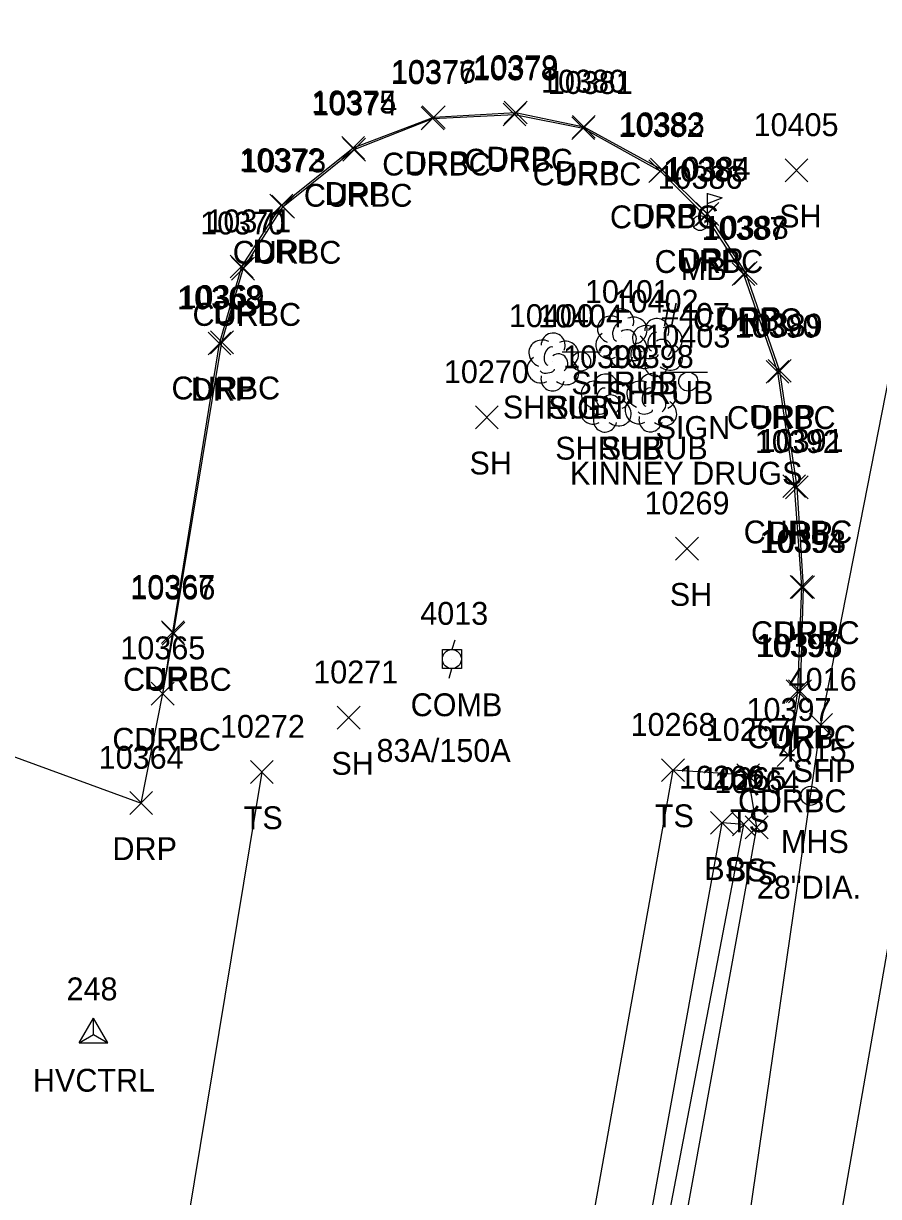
# Model space of a CAD drawing. Extents: x 1769141 to 1770911, y 735471 to 741449.
# Drawn here: x 1770489.7 to 1770564.6, y 738566.4 to 738669.1 of the extents above; entities that cross this region are included whole.
import ezdxf

# ---------------------------------------------------------------- set-up
doc = ezdxf.new("R2010")
doc.units = 0
for name, color, linetype in [('C_A', 7, 'Continuous'), ('C_I', 7, 'Continuous'), ('CPSM', 7, 'Continuous'), ('L_A', 7, 'Continuous'), ('L_C', 7, 'Continuous'), ('L_I', 7, 'Continuous'), ('L_TIC', 7, 'Continuous'), ('LELB', 7, 'Continuous'), ('LMB', 7, 'Continuous'), ('LSH', 7, 'Continuous'), ('P_A', 7, 'Continuous'), ('P_I', 7, 'Continuous'), ('P_TIC', 7, 'Continuous'), ('PET', 7, 'Continuous'), ('PSP', 7, 'Continuous'), ('R_A', 7, 'Continuous'), ('R_I', 7, 'Continuous'), ('R_TIC', 7, 'Continuous'), ('RC', 7, 'Continuous'), ('RDP', 7, 'Continuous'), ('S_A', 7, 'Continuous'), ('S_C', 7, 'Continuous'), ('S_I', 7, 'Continuous'), ('SSGN', 7, 'Continuous'), ('U_A', 7, 'Continuous'), ('U_C', 7, 'Continuous'), ('U_I', 7, 'Continuous'), ('UP', 7, 'Continuous'), ('USMH', 7, 'Continuous')]:
    doc.layers.add(name, color=color, linetype=linetype)

msp = doc.modelspace()

# ---------------------------------------------------------------- linework, layer by layer
at = {"layer": 'CPSM'}
for p, q in [((1770494.58, 738579.82), (1770495.83, 738581.99)), ((1770497.08, 738579.82), (1770495.83, 738581.99)), ((1770495.83, 738580.55), (1770495.83, 738581.99)), ((1770494.58, 738579.82), (1770495.83, 738580.55)), ((1770494.58, 738579.82), (1770497.08, 738579.82)), ((1770495.83, 738580.55), (1770495.83, 738580.55)), ((1770495.83, 738580.55), (1770497.08, 738579.82))]:
    msp.add_line(p, q, dxfattribs=at)
at = {"layer": 'L_TIC'}
for points in [[(1770556.38, 738655.2), (1770558.38, 738657.2)], [(1770558.38, 738655.2), (1770556.38, 738657.2)], [(1770529.27, 738633.58), (1770531.27, 738635.58)], [(1770531.27, 738633.58), (1770529.27, 738635.58)], [(1770546.8, 738622.08), (1770548.8, 738624.08)], [(1770548.8, 738622.08), (1770546.8, 738624.08)], [(1770517.17, 738607.29), (1770519.17, 738609.29)], [(1770519.17, 738607.29), (1770517.17, 738609.29)], [(1770509.57, 738602.53), (1770511.57, 738604.53)], [(1770511.57, 738602.53), (1770509.57, 738604.53)], [(1770545.57, 738602.7), (1770547.57, 738604.7)], [(1770547.57, 738602.7), (1770545.57, 738604.7)], [(1770552.15, 738602.26), (1770554.15, 738604.26)], [(1770554.15, 738602.26), (1770552.15, 738604.26)], [(1770549.87, 738598.08), (1770551.87, 738600.08)], [(1770551.87, 738598.08), (1770549.87, 738600.08)], [(1770549.87, 738598.08), (1770551.87, 738600.08)], [(1770551.87, 738598.08), (1770549.87, 738600.08)], [(1770551.78, 738597.95), (1770553.78, 738599.95)], [(1770553.78, 738597.95), (1770551.78, 738599.95)], [(1770552.9, 738597.69), (1770554.9, 738599.69)], [(1770554.9, 738597.69), (1770552.9, 738599.69)]]:
    msp.add_lwpolyline(points, dxfattribs=at)
at = {"layer": 'LELB'}
for points in [[(1770522.54, 738423.72), (1770530.37, 738466.72), (1770537.13, 738505.91), (1770545.91, 738554.55), (1770553.9, 738598.69), (1770553.15, 738603.26), (1770546.57, 738603.7), (1770537.67, 738554.09), (1770530.55, 738513.04), (1770522.97, 738468.42), (1770515.75, 738437.77), (1770485.43, 738444.08), (1770457.29, 738448.96), (1770419.36, 738454.42), (1770381.13, 738464.12)], [(1770510.57, 738603.53), (1770503.57, 738561.11), (1770500.33, 738513.78), (1770495.22, 738477.37), (1770485.43, 738444.08)], [(1770519.49, 738430.45), (1770526.61, 738466.8), (1770534.02, 738506.66), (1770542.79, 738554.53), (1770550.87, 738599.08)], [(1770522.17, 738429.29), (1770528.78, 738466.64), (1770535.8, 738506.32), (1770544.26, 738554.4), (1770552.78, 738598.95), (1770550.87, 738599.08)]]:
    msp.add_lwpolyline(points, dxfattribs=at)
at = {"layer": 'LMB'}
for p, q in [((1770549.59, 738654.19), (1770550.89, 738653.81)), ((1770549.6, 738651.6), (1770549.6, 738654.2)), ((1770549.6, 738653.29), (1770550.88, 738653.8)), ((1770548.94, 738651.59), (1770548.94, 738651.59))]:
    msp.add_line(p, q, dxfattribs=at)
msp.add_circle((1770548.94, 738651.59), 0.656, dxfattribs=at)
at = {"layer": 'LSH'}
for p, q in [((1770542.04, 738641.59), (1770542.04, 738641.59)), ((1770542.04, 738641.59), (1770542.04, 738641.59)), ((1770545.12, 738640.75), (1770545.12, 738640.75)), ((1770545.12, 738640.75), (1770545.12, 738640.75)), ((1770536.04, 738639.48), (1770536.04, 738639.48)), ((1770536.04, 738639.48), (1770536.04, 738639.48)), ((1770540.63, 738635.88), (1770540.63, 738635.88)), ((1770540.63, 738635.88), (1770540.63, 738635.88)), ((1770544.62, 738635.9), (1770544.62, 738635.9)), ((1770544.62, 738635.9), (1770544.62, 738635.9))]:
    msp.add_line(p, q, dxfattribs=at)
for centre in [(1770542.09, 738643.02), (1770545.16, 738642.18), (1770536.08, 738640.91), (1770540.67, 738637.32), (1770544.66, 738637.33)]:
    msp.add_arc(centre, 1.05, 335.5272, 180.9563, dxfattribs=at)
for centre, major_axis, ratio, start_param, end_param in [((1770541.25, 738642.25), (1.21, -0.51), 0.895232, 1.570796, 4.712389), ((1770543.08, 738642.17), (-1.14, -0.48), 0.949671, 1.570796, 4.712389), ((1770541.83, 738642.05), (-0.208, -0.792), 0.645439, 3.141593, 6.283185), ((1770542.54, 738641.42), (-0.5, 0.667), 0.989748, 3.141593, 6.283185), ((1770544.32, 738641.42), (1.21, -0.51), 0.895232, 1.570796, 4.712389), ((1770546.16, 738641.33), (-1.14, -0.48), 0.949671, 1.570796, 4.712389), ((1770535.24, 738640.15), (1.21, -0.51), 0.895232, 1.570796, 4.712389), ((1770537.08, 738640.06), (-1.14, -0.48), 0.949671, 1.570796, 4.712389), ((1770540.96, 738640.88), (0.58, -1.04), 0.959034, 3.141593, 6.283185), ((1770543.04, 738640.76), (-1.09, 0.79), 0.841452, 1.570796, 4.712389), ((1770544.91, 738641.21), (-0.208, -0.792), 0.645439, 3.141593, 6.283185), ((1770545.62, 738640.58), (-0.5, 0.667), 0.989748, 3.141593, 6.283185), ((1770535.83, 738639.94), (-0.208, -0.792), 0.645439, 3.141593, 6.283185), ((1770536.54, 738639.31), (-0.5, 0.667), 0.989748, 3.141593, 6.283185), ((1770542.04, 738640.09), (0.26, 1.06), 0.942809, 1.570796, 4.712389), ((1770541.58, 738640.84), (-0.625, -0.083), 0.423636, 0, 3.141593), ((1770544.03, 738640.04), (0.58, -1.04), 0.959034, 3.141593, 6.283185), ((1770546.12, 738639.92), (-1.09, 0.79), 0.841452, 1.570796, 4.712389), ((1770534.95, 738638.77), (0.58, -1.04), 0.959034, 3.141593, 6.283185), ((1770537.04, 738638.65), (-1.09, 0.79), 0.841452, 1.570796, 4.712389), ((1770545.12, 738639.25), (0.26, 1.06), 0.942809, 1.570796, 4.712389), ((1770544.66, 738640), (-0.625, -0.083), 0.423636, 0, 3.141593), ((1770536.04, 738637.98), (0.26, 1.06), 0.942809, 1.570796, 4.712389), ((1770535.58, 738638.73), (-0.625, -0.083), 0.423636, 0, 3.141593), ((1770539.83, 738636.55), (1.21, -0.51), 0.895232, 1.570796, 4.712389), ((1770540.42, 738636.34), (-0.208, -0.792), 0.645439, 3.141593, 6.283185), ((1770541.67, 738636.46), (-1.14, -0.48), 0.949671, 1.570796, 4.712389), ((1770543.83, 738636.56), (1.21, -0.51), 0.895232, 1.570796, 4.712389), ((1770544.41, 738636.35), (-0.208, -0.792), 0.645439, 3.141593, 6.283185), ((1770545.66, 738636.48), (-1.14, -0.48), 0.949671, 1.570796, 4.712389), ((1770539.54, 738635.17), (0.58, -1.04), 0.959034, 3.141593, 6.283185), ((1770541.13, 738635.71), (-0.5, 0.667), 0.989748, 3.141593, 6.283185), ((1770543.53, 738635.19), (0.58, -1.04), 0.959034, 3.141593, 6.283185), ((1770545.12, 738635.73), (-0.5, 0.667), 0.989748, 3.141593, 6.283185), ((1770540.17, 738635.13), (-0.625, -0.083), 0.423636, 0, 3.141593), ((1770541.63, 738635.05), (-1.09, 0.79), 0.841452, 1.570796, 4.712389), ((1770544.16, 738635.15), (-0.625, -0.083), 0.423636, 0, 3.141593), ((1770545.62, 738635.06), (-1.09, 0.79), 0.841452, 1.570796, 4.712389), ((1770540.63, 738634.38), (0.26, 1.06), 0.942809, 1.570796, 4.712389), ((1770544.62, 738634.4), (0.26, 1.06), 0.942809, 1.570796, 4.712389)]:
    msp.add_ellipse(centre, major_axis=major_axis, ratio=ratio, start_param=start_param, end_param=end_param, dxfattribs=at)
at = {"layer": 'P_TIC'}
for points in [[(1770558.53, 738606.65), (1770560.53, 738608.65)], [(1770560.53, 738606.65), (1770558.53, 738608.65)]]:
    msp.add_lwpolyline(points, dxfattribs=at)
at = {"layer": 'PET'}
msp.add_lwpolyline([(1770498.35, 738202.33), (1770505.32, 738243.58), (1770514, 738293.39), (1770521.19, 738334.51), (1770529.87, 738384.51), (1770540.37, 738444.39), (1770550.2, 738502.07), (1770560.29, 738558.86), (1770568.53, 738606.15), (1770576.04, 738648.17), (1770584.13, 738693.97), (1770592.27, 738740.2), (1770599.12, 738779.63), (1770606.64, 738819.52), (1770613.62, 738858.77), (1770620.19, 738893.47), (1770628.38, 738936.17), (1770637.53, 738984.97), (1770643.72, 739017.75), (1770651.2, 739057.47)], dxfattribs=at)
at = {"layer": 'PSP'}
msp.add_lwpolyline([(1770492.13, 738203.4), (1770499.17, 738244.91), (1770502.67, 738268.32), (1770507.12, 738294.16), (1770515.22, 738335.86), (1770523.37, 738385.12), (1770531.43, 738446.08), (1770541.85, 738504.16), (1770552.67, 738560.33), (1770559.53, 738607.65), (1770567.71, 738649.42), (1770576.6, 738695.75), (1770584.51, 738740.49), (1770591.64, 738780.79), (1770598.7, 738821.32), (1770605.59, 738859.98), (1770618.05, 738920.67), (1770621.75, 738939.17), (1770631.13, 738987.07), (1770635.84, 739018.16), (1770643.49, 739059.41)], dxfattribs=at)
at = {"layer": 'R_TIC'}
for points in [[(1770524.53, 738659.75), (1770526.53, 738661.75)], [(1770526.53, 738659.75), (1770524.53, 738661.75)], [(1770524.62, 738659.86), (1770526.62, 738661.86)], [(1770526.62, 738659.86), (1770524.62, 738661.86)], [(1770531.7, 738660.09), (1770533.7, 738662.09)], [(1770533.7, 738660.09), (1770531.7, 738662.09)], [(1770531.79, 738660.27), (1770533.79, 738662.27)], [(1770533.79, 738660.27), (1770531.79, 738662.27)], [(1770537.71, 738658.89), (1770539.71, 738660.89)], [(1770539.71, 738658.89), (1770537.71, 738660.89)], [(1770537.77, 738659.01), (1770539.77, 738661.01)], [(1770539.77, 738659.01), (1770537.77, 738661.01)], [(1770517.57, 738657.18), (1770519.57, 738659.18)], [(1770519.57, 738657.18), (1770517.57, 738659.18)], [(1770517.66, 738657.02), (1770519.66, 738659.02)], [(1770519.66, 738657.02), (1770517.66, 738659.02)], [(1770544.47, 738655.13), (1770546.47, 738657.13)], [(1770546.47, 738655.13), (1770544.47, 738657.13)], [(1770544.59, 738655.27), (1770546.59, 738657.27)], [(1770546.59, 738655.27), (1770544.59, 738657.27)], [(1770511.27, 738652.13), (1770513.27, 738654.13)], [(1770513.27, 738652.13), (1770511.27, 738654.13)], [(1770511.43, 738652.03), (1770513.43, 738654.03)], [(1770513.43, 738652.03), (1770511.43, 738654.03)], [(1770548.38, 738651.22), (1770550.38, 738653.22)], [(1770550.38, 738651.22), (1770548.38, 738653.22)], [(1770548.59, 738651.38), (1770550.59, 738653.38)], [(1770550.59, 738651.38), (1770548.59, 738653.38)], [(1770507.81, 738646.78), (1770509.81, 738648.78)], [(1770509.81, 738646.78), (1770507.81, 738648.78)], [(1770507.92, 738646.59), (1770509.92, 738648.59)], [(1770509.92, 738646.59), (1770507.92, 738648.59)], [(1770551.74, 738646.12), (1770553.74, 738648.12)], [(1770553.74, 738646.12), (1770551.74, 738648.12)], [(1770551.93, 738646.22), (1770553.93, 738648.22)], [(1770553.93, 738646.22), (1770551.93, 738648.22)], [(1770505.86, 738640.04), (1770507.86, 738642.04)], [(1770507.86, 738640.04), (1770505.86, 738642.04)], [(1770506.08, 738640.15), (1770508.08, 738642.15)], [(1770508.08, 738640.15), (1770506.08, 738642.15)], [(1770554.72, 738637.56), (1770556.72, 738639.56)], [(1770556.72, 738637.56), (1770554.72, 738639.56)], [(1770554.91, 738637.65), (1770556.91, 738639.65)], [(1770556.91, 738637.65), (1770554.91, 738639.65)], [(1770556.18, 738627.55), (1770558.18, 738629.55)], [(1770558.18, 738627.55), (1770556.18, 738629.55)], [(1770556.41, 738627.46), (1770558.41, 738629.46)], [(1770558.41, 738627.46), (1770556.41, 738629.46)], [(1770556.82, 738618.73), (1770558.82, 738620.73)], [(1770558.82, 738618.73), (1770556.82, 738620.73)], [(1770556.96, 738618.72), (1770558.96, 738620.72)], [(1770558.96, 738618.72), (1770556.96, 738620.72)], [(1770501.77, 738614.77), (1770503.77, 738616.77)], [(1770503.77, 738614.77), (1770501.77, 738616.77)], [(1770501.83, 738614.64), (1770503.83, 738616.64)], [(1770503.83, 738614.64), (1770501.83, 738616.64)], [(1770500.89, 738609.4), (1770502.89, 738611.4)], [(1770502.89, 738609.4), (1770500.89, 738611.4)], [(1770500.89, 738609.4), (1770502.89, 738611.4)], [(1770502.89, 738609.4), (1770500.89, 738611.4)], [(1770556.47, 738609.61), (1770558.47, 738611.61)], [(1770558.47, 738609.61), (1770556.47, 738611.61)], [(1770556.7, 738609.6), (1770558.7, 738611.6)], [(1770558.7, 738609.6), (1770556.7, 738611.6)], [(1770555.68, 738604.01), (1770557.68, 738606.01)], [(1770557.68, 738604.01), (1770555.68, 738606.01)], [(1770555.68, 738604.01), (1770557.68, 738606.01)], [(1770557.68, 738604.01), (1770555.68, 738606.01)], [(1770499, 738599.82), (1770501, 738601.82)], [(1770501, 738599.82), (1770499, 738601.82)]]:
    msp.add_lwpolyline(points, dxfattribs=at)
at = {"layer": 'RC'}
msp.add_lwpolyline([(1770501.89, 738610.4), (1770502.83, 738615.64), (1770507.08, 738641.15), (1770508.92, 738647.59), (1770512.43, 738653.03), (1770518.66, 738658.02), (1770525.53, 738660.75), (1770532.7, 738661.09), (1770538.71, 738659.89), (1770545.47, 738656.13), (1770549.38, 738652.22), (1770552.74, 738647.12), (1770555.72, 738638.56), (1770557.18, 738628.55), (1770557.82, 738619.73), (1770557.47, 738610.61), (1770556.68, 738605.01)], dxfattribs=at)
at = {"layer": 'RDP'}
msp.add_lwpolyline([(1770478.19, 738608.77), (1770500, 738600.82), (1770501.89, 738610.4), (1770502.77, 738615.77), (1770506.86, 738641.04), (1770508.81, 738647.78), (1770512.27, 738653.13), (1770518.57, 738658.18), (1770525.62, 738660.86), (1770532.79, 738661.27), (1770538.77, 738660.01), (1770545.59, 738656.27), (1770549.59, 738652.38), (1770552.93, 738647.22), (1770555.91, 738638.65), (1770557.41, 738628.46), (1770557.96, 738619.72), (1770557.7, 738610.6), (1770556.68, 738605.01)], dxfattribs=at)
at = {"layer": 'SSGN'}
for p, q in [((1770536.88, 738640.31), (1770540.21, 738640.31)), ((1770538.52, 738639.47), (1770538.52, 738639.47)), ((1770546.27, 738638.54), (1770549.6, 738638.54)), ((1770547.91, 738637.71), (1770547.91, 738637.71))]:
    msp.add_line(p, q, dxfattribs=at)
for centre in [(1770538.52, 738639.47), (1770547.91, 738637.71)]:
    msp.add_circle(centre, 0.833, dxfattribs=at)
at = {"layer": 'UP'}
for p, q in [((1770527.46, 738615.09), (1770527.21, 738614.25)), ((1770526.38, 738612.59), (1770526.38, 738614.25)), ((1770526.38, 738614.25), (1770528.05, 738614.25)), ((1770528.05, 738614.25), (1770528.05, 738612.59)), ((1770528.05, 738612.59), (1770526.38, 738612.59)), ((1770526.96, 738611.75), (1770527.21, 738612.59)), ((1770527.21, 738613.42), (1770527.21, 738613.42))]:
    msp.add_line(p, q, dxfattribs=at)
msp.add_circle((1770527.21, 738613.42), 0.833, dxfattribs=at)
at = {"layer": 'USMH'}
for p, q in [((1770558.6, 738601.45), (1770558.6, 738601.45)), ((1770559.44, 738601.45), (1770559.44, 738601.45))]:
    msp.add_line(p, q, dxfattribs=at)
msp.add_circle((1770558.6, 738601.45), 0.833, dxfattribs=at)

# ---------------------------------------------------------------- texts
at = {"layer": 'C_A'}
msp.add_text('HVCTRL', height=2, dxfattribs=at).set_placement((1770490.52, 738575.55))
at = {"layer": 'C_I'}
msp.add_text('248', height=2, dxfattribs=at).set_placement((1770493.47, 738583.55))
at = {"layer": 'L_A'}
for s, p in [('SH', (1770555.87, 738651.2)), ('MB', (1770547.25, 738646.59)), ('SHRUB', (1770537.67, 738636.59)), ('SHRUB', (1770540.75, 738635.75)), ('SHRUB', (1770531.67, 738634.48)), ('SHRUB', (1770536.26, 738630.88)), ('SHRUB', (1770540.25, 738630.9)), ('SH', (1770528.75, 738629.58)), ('SH', (1770546.29, 738618.08)), ('SH', (1770516.66, 738603.29)), ('TS', (1770508.98, 738598.53)), ('TS', (1770544.98, 738598.7)), ('TS', (1770551.56, 738598.26)), ('BS', (1770549.31, 738594.08)), ('BS', (1770549.31, 738594.08)), ('BS', (1770551.22, 738593.95)), ('TS', (1770552.31, 738593.69))]:
    msp.add_text(s, height=2, dxfattribs=at).set_placement(p)
at = {"layer": 'L_C'}
msp.add_text('#407', height=2, dxfattribs=at).set_placement((1770545.6, 738642.59))
at = {"layer": 'L_I'}
for s, p in [('10405', (1770553.63, 738659.2)), ('10386', (1770545.22, 738654.59)), ('10401', (1770538.86, 738644.59)), ('10402', (1770541.37, 738643.75)), ('10400', (1770532.2, 738642.48)), ('10399', (1770536.95, 738638.88)), ('10398', (1770540.95, 738638.9)), ('10270', (1770526.51, 738637.58)), ('10269', (1770544.08, 738626.08)), ('10271', (1770515.07, 738611.29)), ('10272', (1770506.9, 738606.53)), ('10268', (1770542.86, 738606.7)), ('10267', (1770549.44, 738606.26)), ('10266', (1770547.1, 738602.08)), ('10266', (1770547.1, 738602.08)), ('10265', (1770549.06, 738601.95)), ('10264', (1770550.19, 738601.69))]:
    msp.add_text(s, height=2, dxfattribs=at).set_placement(p)
at = {"layer": 'P_A'}
msp.add_text('SHP', height=2, dxfattribs=at).set_placement((1770557.06, 738602.65))
at = {"layer": 'P_I'}
msp.add_text('4016', height=2, dxfattribs=at).set_placement((1770556.7, 738610.65))
at = {"layer": 'R_A'}
for s, p in [('CURBC', (1770521.11, 738655.75)), ('DRP', (1770523.1, 738655.86)), ('CURBC', (1770528.29, 738656.09)), ('DRP', (1770530.28, 738656.27)), ('CURBC', (1770534.29, 738654.89)), ('DRP', (1770536.26, 738655.01)), ('CURBC', (1770514.25, 738653.02)), ('DRP', (1770516.05, 738653.18)), ('CURBC', (1770541.05, 738651.13)), ('DRP', (1770543.08, 738651.27)), ('CURBC', (1770508.02, 738648.03)), ('DRP', (1770509.76, 738648.13)), ('CURBC', (1770544.96, 738647.22)), ('DRP', (1770547.08, 738647.38)), ('CURBC', (1770504.5, 738642.59)), ('DRP', (1770506.3, 738642.78)), ('CURBC', (1770548.32, 738642.12)), ('DRP', (1770550.41, 738642.22)), ('CURBC', (1770502.66, 738636.15)), ('DRP', (1770504.35, 738636.04)), ('CURBC', (1770551.3, 738633.56)), ('DRP', (1770553.39, 738633.65)), ('CURBC', (1770552.76, 738623.55)), ('DRP', (1770554.9, 738623.46)), ('CURBC', (1770553.4, 738614.73)), ('DRP', (1770555.44, 738614.72)), ('CURBC', (1770498.42, 738610.64)), ('DRP', (1770500.25, 738610.77)), ('CURBC', (1770497.48, 738605.4)), ('DRP', (1770499.38, 738605.4)), ('CURBC', (1770553.06, 738605.61)), ('DRP', (1770555.19, 738605.6)), ('CURBC', (1770552.26, 738600.01)), ('DRP', (1770554.17, 738600.01)), ('DRP', (1770497.49, 738595.82))]:
    msp.add_text(s, height=2, dxfattribs=at).set_placement(p)
at = {"layer": 'R_I'}
for s, p in [('10376', (1770521.89, 738663.86)), ('10378', (1770529.04, 738664.09)), ('10379', (1770529.11, 738664.27)), ('10377', (1770521.86, 738663.75)), ('10380', (1770535.02, 738663.01)), ('10381', (1770535.61, 738662.89)), ('10375', (1770514.9, 738661.18)), ('10374', (1770514.99, 738661.02)), ('10382', (1770541.8, 738659.13)), ('10383', (1770541.92, 738659.27)), ('10372', (1770508.6, 738656.13)), ('10373', (1770508.76, 738656.03)), ('10385', (1770545.71, 738655.22)), ('10384', (1770545.92, 738655.38)), ('10370', (1770505.17, 738650.59)), ('10371', (1770505.71, 738650.78)), ('10387', (1770549.07, 738650.12)), ('10388', (1770549.26, 738650.22)), ('10368', (1770503.15, 738644.04)), ('10369', (1770503.35, 738644.15)), ('10390', (1770551.96, 738641.56)), ('10389', (1770552.23, 738641.65)), ('10392', (1770553.74, 738631.46)), ('10391', (1770554.07, 738631.55)), ('10394', (1770554.15, 738622.73)), ('10393', (1770554.29, 738622.72)), ('10367', (1770499.05, 738618.77)), ('10366', (1770499.06, 738618.64)), ('10395', (1770553.81, 738613.61)), ('10396', (1770553.97, 738613.6)), ('10365', (1770498.18, 738613.4)), ('10365', (1770498.18, 738613.4)), ('10397', (1770553.01, 738608.01)), ('10397', (1770553.01, 738608.01)), ('10364', (1770496.28, 738603.82))]:
    msp.add_text(s, height=2, dxfattribs=at).set_placement(p)
at = {"layer": 'S_A'}
for p in [(1770535.66, 738634.45), (1770545.05, 738632.69)]:
    msp.add_text('SIGN', height=2, dxfattribs=at).set_placement(p)
at = {"layer": 'S_C'}
msp.add_text('KINNEY DRUGS', height=2, dxfattribs=at).set_placement((1770537.55, 738628.69))
at = {"layer": 'S_I'}
for s, p in [('10404', (1770534.75, 738642.45)), ('10403', (1770544.15, 738640.69))]:
    msp.add_text(s, height=2, dxfattribs=at).set_placement(p)
at = {"layer": 'U_A'}
for s, p in [('COMB', (1770523.6, 738608.42)), ('MHS', (1770556.02, 738596.45))]:
    msp.add_text(s, height=2, dxfattribs=at).set_placement(p)
at = {"layer": 'U_C'}
for s, p in [('83A/150A', (1770520.61, 738604.42)), ('28"DIA.', (1770553.91, 738592.45))]:
    msp.add_text(s, height=2, dxfattribs=at).set_placement(p)
at = {"layer": 'U_I'}
for s, p in [('4013', (1770524.44, 738616.42)), ('4015', (1770555.83, 738604.45))]:
    msp.add_text(s, height=2, dxfattribs=at).set_placement(p)

doc.saveas('drawing.dxf')
